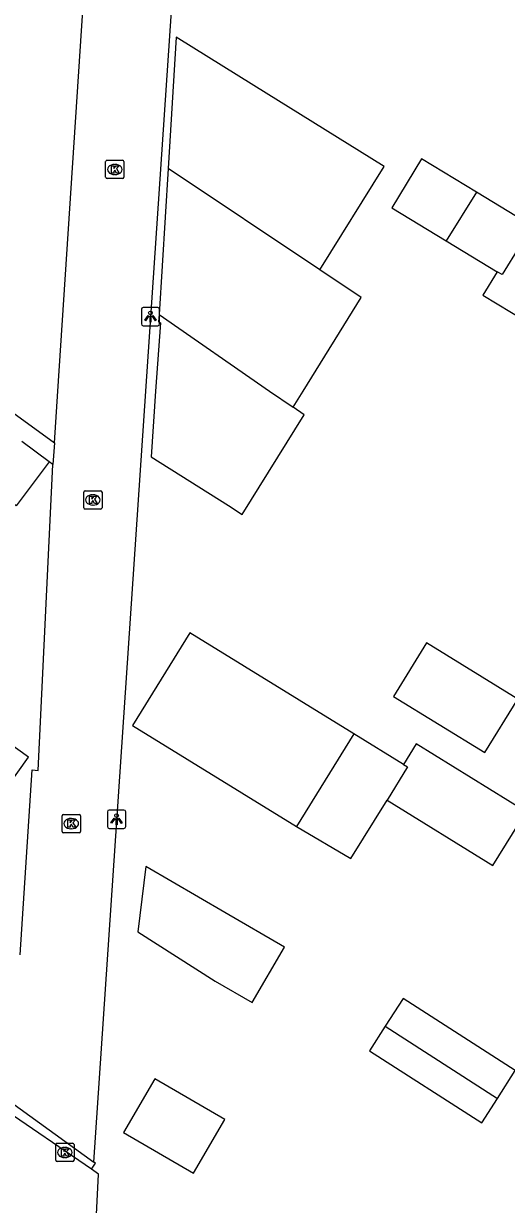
# Model space of a CAD drawing. Extents: x 160107 to 160928, y 382056 to 382918.
# Drawn here: x 160509.2 to 160535.6, y 382455.5 to 382520.1 of the extents above; entities that cross this region are included whole.
import ezdxf

# ---------------------------------------------------------------- set-up
doc = ezdxf.new("R2010")
doc.units = 0
for name, color, linetype in [('IMGEO_Kolk', 7, 'Continuous'), ('IMGEO_Lichtpunt', 7, 'Continuous'), ('IMGEO_Pand', 7, 'Continuous'), ('IMGEO_Rijbaan_lokaal_open', 7, 'Continuous'), ('IMGEO_Voetpad_open', 7, 'Continuous')]:
    doc.layers.add(name, color=color, linetype=linetype)

msp = doc.modelspace()

# ---------------------------------------------------------------- linework, layer by layer
at = {"layer": 'IMGEO_Kolk'}
for p, q in [((160513.68, 382511.695), (160513.68, 382512.547)), ((160513.755, 382512.621), (160514.607, 382512.621)), ((160514.168, 382512.401), (160514.193, 382512.401)), ((160514.681, 382512.547), (160514.681, 382511.695)), ((160514.607, 382511.621), (160513.755, 382511.621)), ((160514.191, 382511.841), (160514.166, 382511.841)), ((160512.479, 382493.616), (160512.479, 382494.468)), ((160512.554, 382494.542), (160513.406, 382494.542)), ((160512.967, 382494.322), (160512.992, 382494.322)), ((160513.48, 382494.468), (160513.48, 382493.616)), ((160513.406, 382493.542), (160512.554, 382493.542)), ((160512.99, 382493.762), (160512.965, 382493.762)), ((160511.298, 382475.908), (160511.298, 382476.76)), ((160511.373, 382476.834), (160512.225, 382476.834)), ((160512.299, 382476.76), (160512.299, 382475.908)), ((160511.809, 382476.054), (160511.784, 382476.054)), ((160511.786, 382476.614), (160511.811, 382476.614)), ((160512.225, 382475.834), (160511.373, 382475.834)), ((160510.948, 382457.917), (160510.948, 382458.769)), ((160511.023, 382458.843), (160511.875, 382458.843)), ((160511.436, 382458.623), (160511.461, 382458.623)), ((160511.949, 382458.769), (160511.949, 382457.917)), ((160511.459, 382458.063), (160511.434, 382458.063)), ((160511.875, 382457.843), (160511.023, 382457.843))]:
    msp.add_line(p, q, dxfattribs=at)
for points in [[(160513.68, 382511.695), (160513.68, 382512.547)], [(160513.755, 382512.621), (160514.607, 382512.621)], [(160514.001, 382512.321), (160514.124, 382512.321), (160514.124, 382512.17), (160514.254, 382512.321), (160514.418, 382512.321), (160514.272, 382512.17), (160514.425, 382511.921), (160514.273, 382511.921), (160514.188, 382512.085), (160514.124, 382512.018), (160514.124, 382511.921), (160514.001, 382511.921), (160514.001, 382512.321)], [(160514.681, 382512.547), (160514.681, 382511.695)], [(160514.607, 382511.621), (160513.755, 382511.621)], [(160512.479, 382493.616), (160512.479, 382494.468)], [(160512.554, 382494.542), (160513.406, 382494.542)], [(160512.8, 382494.242), (160512.923, 382494.242), (160512.923, 382494.091), (160513.053, 382494.242), (160513.217, 382494.242), (160513.071, 382494.091), (160513.224, 382493.842), (160513.072, 382493.842), (160512.987, 382494.006), (160512.923, 382493.939), (160512.923, 382493.842), (160512.8, 382493.842), (160512.8, 382494.242)], [(160513.48, 382494.468), (160513.48, 382493.616)], [(160513.406, 382493.542), (160512.554, 382493.542)], [(160511.298, 382475.908), (160511.298, 382476.76)], [(160511.373, 382476.834), (160512.225, 382476.834)], [(160512.299, 382476.76), (160512.299, 382475.908)], [(160511.619, 382476.534), (160511.742, 382476.534), (160511.742, 382476.383), (160511.872, 382476.534), (160512.036, 382476.534), (160511.89, 382476.383), (160512.043, 382476.134), (160511.891, 382476.134), (160511.806, 382476.298), (160511.742, 382476.231), (160511.742, 382476.134), (160511.619, 382476.134), (160511.619, 382476.534)], [(160512.225, 382475.834), (160511.373, 382475.834)], [(160510.948, 382457.917), (160510.948, 382458.769)], [(160511.023, 382458.843), (160511.875, 382458.843)], [(160511.269, 382458.543), (160511.392, 382458.543), (160511.392, 382458.392), (160511.522, 382458.543), (160511.686, 382458.543), (160511.54, 382458.392), (160511.693, 382458.143), (160511.541, 382458.143), (160511.456, 382458.307), (160511.392, 382458.24), (160511.392, 382458.143), (160511.269, 382458.143), (160511.269, 382458.543)], [(160511.949, 382458.769), (160511.949, 382457.917)], [(160511.875, 382457.843), (160511.023, 382457.843)]]:
    msp.add_lwpolyline(points, dxfattribs=at)
for centre, start, end in [((160513.757, 382512.545), 91.55205, 178.44795), ((160513.757, 382512.545), 91.55205, 178.44795), ((160514.605, 382512.545), 1.55205, 88.44795), ((160514.605, 382512.545), 1.55205, 88.44795), ((160513.757, 382511.697), 181.55205, 268.44795), ((160513.757, 382511.697), 181.55205, 268.44795), ((160514.605, 382511.697), 271.55205, 358.44795), ((160514.605, 382511.697), 271.55205, 358.44795), ((160512.556, 382494.466), 91.55205, 178.44795), ((160512.556, 382494.466), 91.55205, 178.44795), ((160513.404, 382494.466), 1.55205, 88.44795), ((160513.404, 382494.466), 1.55205, 88.44795), ((160512.556, 382493.618), 181.55205, 268.44795), ((160512.556, 382493.618), 181.55205, 268.44795), ((160513.404, 382493.618), 271.55205, 358.44795), ((160513.404, 382493.618), 271.55205, 358.44795), ((160511.375, 382476.758), 91.55205, 178.44795), ((160511.375, 382476.758), 91.55205, 178.44795), ((160512.223, 382476.758), 1.55205, 88.44795), ((160512.223, 382476.758), 1.55205, 88.44795), ((160511.375, 382475.91), 181.55205, 268.44795), ((160511.375, 382475.91), 181.55205, 268.44795), ((160512.223, 382475.91), 271.55205, 358.44795), ((160512.223, 382475.91), 271.55205, 358.44795), ((160511.025, 382458.767), 91.55205, 178.44795), ((160511.025, 382458.767), 91.55205, 178.44795), ((160511.873, 382458.767), 1.55205, 88.44795), ((160511.873, 382458.767), 1.55205, 88.44795), ((160511.025, 382457.919), 181.55205, 268.44795), ((160511.025, 382457.919), 181.55205, 268.44795), ((160511.873, 382457.919), 271.55205, 358.44795), ((160511.873, 382457.919), 271.55205, 358.44795)]:
    msp.add_arc(centre, 0.0765, start, end, dxfattribs=at)
for centre, major_axis, ratio, start_param, end_param in [((160514.167, 382512.121), (-0.387, 0.002), 0.722429, 4.712389, 7.853982), ((160514.192, 382512.121), (-0.39, 0.002), 0.717154, 1.570796, 4.712389), ((160512.966, 382494.042), (-0.387, 0.002), 0.722429, 4.712389, 7.853982), ((160512.991, 382494.042), (-0.39, 0.002), 0.717154, 1.570796, 4.712389), ((160511.785, 382476.334), (-0.387, 0.002), 0.722429, 4.712389, 7.853982), ((160511.81, 382476.334), (-0.39, 0.002), 0.717154, 1.570796, 4.712389), ((160511.435, 382458.343), (-0.387, 0.002), 0.722429, 4.712389, 7.853982), ((160511.46, 382458.343), (-0.39, 0.002), 0.717154, 1.570796, 4.712389)]:
    msp.add_ellipse(centre, major_axis=major_axis, ratio=ratio, start_param=start_param, end_param=end_param, dxfattribs=at)
at = {"layer": 'IMGEO_Lichtpunt'}
for p, q in [((160515.631, 382504.474), (160515.631, 382503.667)), ((160515.631, 382504.474), (160515.631, 382503.667)), ((160516.533, 382504.569), (160515.725, 382504.569)), ((160516.533, 382504.569), (160515.725, 382504.569)), ((160516.627, 382503.667), (160516.627, 382504.474)), ((160516.627, 382503.667), (160516.627, 382504.474)), ((160515.725, 382503.573), (160516.533, 382503.573)), ((160515.725, 382503.573), (160516.533, 382503.573)), ((160513.778, 382476.975), (160513.778, 382476.168)), ((160513.778, 382476.975), (160513.778, 382476.168)), ((160514.68, 382477.07), (160513.872, 382477.07)), ((160514.68, 382477.07), (160513.872, 382477.07)), ((160514.774, 382476.168), (160514.774, 382476.975)), ((160514.774, 382476.168), (160514.774, 382476.975)), ((160513.872, 382476.074), (160514.68, 382476.074)), ((160513.872, 382476.074), (160514.68, 382476.074))]:
    msp.add_line(p, q, dxfattribs=at)
for points in [[(160516.005, 382504.138), (160516.044, 382504.11), (160515.856, 382503.848), (160515.818, 382503.875), (160516.005, 382504.138)], [(160516.107, 382504.09), (160516.154, 382504.09), (160516.154, 382503.768), (160516.107, 382503.768), (160516.107, 382504.09)], [(160516.217, 382504.11), (160516.255, 382504.137), (160516.442, 382503.875), (160516.403, 382503.847), (160516.217, 382504.11)], [(160514.152, 382476.639), (160514.191, 382476.611), (160514.003, 382476.349), (160513.965, 382476.376), (160514.152, 382476.639)], [(160514.364, 382476.611), (160514.402, 382476.638), (160514.589, 382476.376), (160514.55, 382476.348), (160514.364, 382476.611)], [(160514.254, 382476.591), (160514.301, 382476.591), (160514.301, 382476.269), (160514.254, 382476.269), (160514.254, 382476.591)]]:
    msp.add_lwpolyline(points, dxfattribs=at)
for centre in [(160516.13, 382504.272), (160514.277, 382476.773)]:
    msp.add_circle(centre, 0.0994, dxfattribs=at)
for centre, start, end in [((160515.725, 382504.474), 90, 180), ((160515.725, 382504.474), 90, 180), ((160516.533, 382504.474), 0, 90), ((160516.533, 382504.474), 0, 90), ((160515.725, 382503.667), 180, 270), ((160515.725, 382503.667), 180, 270), ((160516.533, 382503.667), 270, 0), ((160516.533, 382503.667), 270, 360), ((160513.872, 382476.975), 90, 180), ((160513.872, 382476.975), 90, 180), ((160514.68, 382476.975), 0, 90), ((160514.68, 382476.975), 0, 90), ((160513.872, 382476.168), 180, 270), ((160513.872, 382476.168), 180, 270), ((160514.68, 382476.168), 270, 0), ((160514.68, 382476.168), 270, 360)]:
    msp.add_arc(centre, 0.0946, start, end, dxfattribs=at)
at = {"layer": 'IMGEO_Pand'}
for points in [[(160525.38, 382506.627), (160528.902, 382512.287), (160521.773, 382516.723), (160517.527, 382519.365), (160517.089, 382512.178)], [(160517.089, 382512.178), (160516.601, 382504.177)], [(160525.38, 382506.627), (160517.089, 382512.178)], [(160533.952, 382510.872), (160530.955, 382512.696), (160529.327, 382510.022), (160532.291, 382508.224)], [(160533.952, 382510.872), (160532.291, 382508.224)], [(160536.316, 382507.94), (160536.981, 382509.028), (160533.952, 382510.872)], [(160532.291, 382508.224), (160535.085, 382506.529)], [(160536.316, 382507.94), (160535.354, 382506.366), (160535.085, 382506.529)], [(160523.923, 382499.115), (160524.473, 382500), (160527.651, 382505.107), (160525.38, 382506.627)], [(160535.085, 382506.529), (160534.306, 382505.245), (160538.993, 382502.401), (160539.679, 382503.544)], [(160516.601, 382504.177), (160516.577, 382503.791), (160516.669, 382503.734), (160516.412, 382500), (160516.164, 382496.407), (160520.387, 382493.731), (160521.144, 382493.252), (160524.531, 382498.695), (160523.923, 382499.115)], [(160516.601, 382504.177), (160522.643, 382500), (160523.923, 382499.115)], [(160510.591, 382496.124), (160509.101, 382497.236)], [(160510.591, 382496.124), (160508.791, 382493.712), (160507.34, 382494.795)], [(160527.244, 382481.249), (160518.287, 382486.775), (160515.152, 382481.693), (160524.108, 382476.167)], [(160529.421, 382483.291), (160534.403, 382480.217), (160536.211, 382483.148), (160531.229, 382486.222), (160529.421, 382483.291)], [(160504.203, 382472.621), (160507.118, 382476.684), (160509.469, 382479.962), (160504.962, 382483.194)], [(160527.244, 382481.249), (160524.108, 382476.167)], [(160529.966, 382479.57), (160527.244, 382481.249)], [(160529.062, 382477.619), (160534.855, 382474.045), (160536.666, 382476.981), (160530.656, 382480.689), (160529.966, 382479.57)], [(160529.966, 382479.57), (160530.183, 382479.436), (160529.062, 382477.619)], [(160524.108, 382476.167), (160527.092, 382474.425), (160529.062, 382477.619)], [(160520.195, 382471.464), (160515.875, 382473.982), (160515.444, 382470.411), (160519.659, 382467.721), (160521.689, 382466.538), (160523.453, 382469.565), (160520.195, 382471.464)], [(160535.102, 382461.301), (160536.077, 382462.821), (160529.937, 382466.758), (160528.966, 382465.243)], [(160528.966, 382465.243), (160528.105, 382463.901), (160534.245, 382459.964), (160535.102, 382461.301)], [(160528.966, 382465.243), (160535.102, 382461.301)], [(160514.662, 382459.432), (160518.479, 382457.208), (160520.19, 382460.144), (160516.374, 382462.369), (160514.662, 382459.432)]]:
    msp.add_lwpolyline(points, dxfattribs=at)
at = {"layer": 'IMGEO_Rijbaan_lokaal_open'}
for points in [[(160513.04, 382457.812), (160515.877, 382500), (160517.912, 382530.251), (160519.19, 382547.212), (160516.275, 382549.725)], [(160510.875, 382497.164), (160511.062, 382500), (160512.45, 382521.097)], [(160510.875, 382497.164), (160510.797, 382495.971)], [(160509, 382469.155), (160509.669, 382479.278), (160509.987, 382479.244), (160510.797, 382495.971)], [(160512.897, 382457.431), (160507.875, 382460.848)], [(160508.479, 382461.121), (160513.04, 382457.812)], [(160512.858, 382448.391), (160513.29, 382457.164), (160512.897, 382457.431)]]:
    msp.add_lwpolyline(points, dxfattribs=at)
at = {"layer": 'IMGEO_Voetpad_open'}
for points in [[(160506.97, 382525.048), (160500, 382515.515), (160494.685, 382508.245), (160500, 382504.373), (160503.264, 382501.995), (160503.627, 382502.448), (160506.985, 382500), (160510.875, 382497.164)], [(160510.797, 382495.971), (160510.591, 382496.124)], [(160512.897, 382457.431), (160513.127, 382457.749), (160513.04, 382457.812)]]:
    msp.add_lwpolyline(points, dxfattribs=at)

doc.saveas('drawing.dxf')
